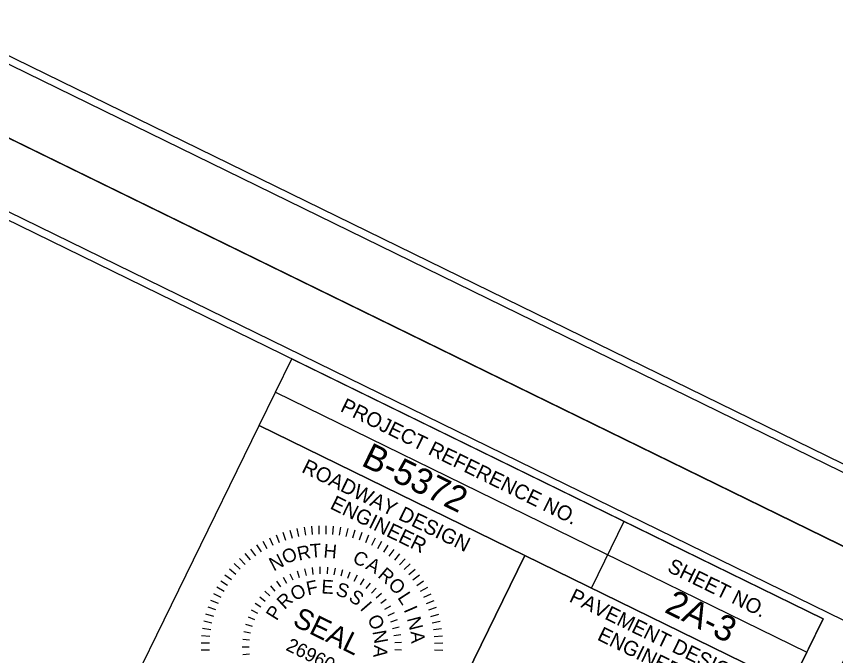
# Model space of a CAD drawing. Extents: x 1518247 to 1523638, y 635234 to 639927.
# Drawn here: x 1521655.6 to 1521932.7, y 637183 to 637399.2 of the extents above; entities that cross this region are included whole.
import ezdxf

# ---------------------------------------------------------------- set-up
doc = ezdxf.new("R2010")
doc.units = 0
for name, color, linetype in [('Default', 7, 'Continuous'), ('DTM TIN Hull White', 7, 'Continuous'), ('Prop Dimension Text', 7, 'Continuous'), ('Sheet Cutting Line CELL', 7, 'Continuous'), ('Sheet Plot Border Inside CELL', 7, 'Continuous'), ('Sheet Plot Border Outside CELL', 7, 'Continuous'), ('Sheet Typical CELL', 7, 'Continuous')]:
    doc.layers.add(name, color=color, linetype=linetype)

msp = doc.modelspace()

# ---------------------------------------------------------------- linework, layer by layer
at = {"layer": 'Default'}
for points in [[(1520441.97, 637950.34), (1521954.73, 637210.48), (1522438.02, 638198.63), (1520925.25, 638938.49)], [(1521471.45, 636222.33), (1519958.68, 636962.19), (1520441.97, 637950.34), (1521954.73, 637210.48)]]:
    msp.add_lwpolyline(points, close=True, dxfattribs=at)
at = {"layer": 'DTM TIN Hull White'}
for p, q in [((1521748.13, 637225.48), (1521748.87, 637222.79)), ((1521750.53, 637226.06), (1521751.11, 637223.34)), ((1521752.96, 637226.5), (1521753.37, 637223.75)), ((1521755.41, 637226.8), (1521755.66, 637224.02)), ((1521757.88, 637226.94), (1521757.95, 637224.15)), ((1521760.35, 637226.93), (1521760.25, 637224.15)), ((1521762.81, 637226.78), (1521762.55, 637224)), ((1521765.26, 637226.47), (1521764.83, 637223.72)), ((1521767.69, 637226.02), (1521767.09, 637223.3)), ((1521770.08, 637225.42), (1521769.33, 637222.74)), ((1521741.2, 637222.87), (1521742.42, 637220.37)), ((1521743.46, 637223.88), (1521744.52, 637221.31)), ((1521745.77, 637224.75), (1521746.67, 637222.12)), ((1521772.44, 637224.68), (1521771.52, 637222.05)), ((1521774.74, 637223.8), (1521773.67, 637221.23)), ((1521776.99, 637222.78), (1521775.77, 637220.28)), ((1521736.9, 637220.46), (1521738.4, 637218.12)), ((1521739.02, 637221.73), (1521740.38, 637219.3)), ((1521779.18, 637221.62), (1521777.8, 637219.2)), ((1521781.29, 637220.34), (1521779.77, 637218.01)), ((1521732.92, 637217.54), (1521734.7, 637215.4)), ((1521734.86, 637219.07), (1521736.51, 637216.82)), ((1521783.31, 637218.94), (1521781.66, 637216.7)), ((1521785.25, 637217.41), (1521783.47, 637215.27)), ((1521729.31, 637214.18), (1521731.34, 637212.26)), ((1521731.06, 637215.92), (1521732.97, 637213.88)), ((1521787.1, 637215.77), (1521785.18, 637213.74)), ((1521727.67, 637212.33), (1521729.81, 637210.54)), ((1521750.59, 637211.67), (1521751.32, 637209.46)), ((1521753.1, 637212.36), (1521753.61, 637210.09)), ((1521755.66, 637212.81), (1521755.95, 637210.5)), ((1521758.26, 637213.01), (1521758.32, 637210.69)), ((1521760.86, 637212.95), (1521760.7, 637210.64)), ((1521763.45, 637212.65), (1521763.06, 637210.36)), ((1521765.99, 637212.09), (1521765.39, 637209.85)), ((1521768.47, 637211.3), (1521767.65, 637209.13)), ((1521788.84, 637214.02), (1521786.8, 637212.11)), ((1521790.47, 637212.16), (1521788.33, 637210.38)), ((1521726.14, 637210.39), (1521728.38, 637208.74)), ((1521745.83, 637209.58), (1521746.96, 637207.55)), ((1521748.16, 637210.74), (1521749.09, 637208.61)), ((1521770.86, 637210.27), (1521769.84, 637208.18)), ((1521769.84, 637208.18), (1521770.86, 637210.27)), ((1521773.14, 637209.01), (1521771.92, 637207.03)), ((1521791.99, 637210.22), (1521789.74, 637208.57)), ((1521723.45, 637206.25), (1521725.88, 637204.88)), ((1521724.74, 637208.36), (1521727.07, 637206.85)), ((1521741.56, 637206.61), (1521743.06, 637204.84)), ((1521743.63, 637208.2), (1521744.95, 637206.29)), ((1521775.28, 637207.54), (1521773.88, 637205.69)), ((1521777.28, 637205.87), (1521775.71, 637204.16)), ((1521793.39, 637208.18), (1521791.04, 637206.67)), ((1521794.66, 637206.06), (1521792.23, 637204.7)), ((1521722.3, 637204.07), (1521724.8, 637202.84)), ((1521739.66, 637204.83), (1521741.33, 637203.21)), ((1521779.11, 637204.01), (1521777.37, 637202.46)), ((1521795.8, 637203.87), (1521793.29, 637202.66)), ((1521721.28, 637201.82), (1521723.85, 637200.74)), ((1521736.42, 637200.76), (1521738.36, 637199.5)), ((1521737.94, 637202.88), (1521739.76, 637201.43)), ((1521780.74, 637201.98), (1521778.87, 637200.61)), ((1521796.81, 637201.62), (1521794.23, 637200.56)), ((1521720.4, 637199.51), (1521723.03, 637198.6)), ((1521735.1, 637198.52), (1521737.16, 637197.44)), ((1521782.18, 637199.81), (1521780.18, 637198.63)), ((1521783.4, 637197.51), (1521781.29, 637196.52)), ((1521797.67, 637199.31), (1521795.04, 637198.41)), ((1521719.06, 637194.77), (1521721.78, 637194.17)), ((1521719.65, 637197.16), (1521722.34, 637196.4)), ((1521734.01, 637196.15), (1521736.17, 637195.28)), ((1521784.38, 637195.1), (1521782.19, 637194.32)), ((1521798.4, 637196.95), (1521795.72, 637196.21)), ((1521718.6, 637192.33), (1521721.36, 637191.91)), ((1521733.16, 637193.69), (1521735.39, 637193.04)), ((1521785.14, 637192.61), (1521782.88, 637192.05)), ((1521798.99, 637194.55), (1521796.26, 637193.97)), ((1521799.43, 637192.12), (1521796.67, 637191.71)), ((1521718.3, 637189.89), (1521721.08, 637189.63)), ((1521732.54, 637191.16), (1521734.82, 637190.72)), ((1521785.65, 637190.06), (1521783.35, 637189.71)), ((1521799.72, 637189.67), (1521796.94, 637189.42)), ((1521718.15, 637187.42), (1521720.93, 637187.33)), ((1521732.18, 637188.58), (1521734.49, 637188.37)), ((1521785.9, 637187.47), (1521783.59, 637187.35)), ((1521799.86, 637187.2), (1521797.07, 637187.12)), ((1521718.14, 637184.95), (1521720.93, 637185.03)), ((1521732.06, 637185.99), (1521734.38, 637186)), ((1521732.19, 637183.39), (1521734.5, 637183.62)), ((1521785.91, 637184.86), (1521783.59, 637184.97)), ((1521799.85, 637184.73), (1521797.07, 637184.83))]:
    msp.add_line(p, q, dxfattribs=at)
at = {"layer": 'Sheet Cutting Line CELL'}
for p, q in [((1520441.97, 637950.34), (1521954.73, 637210.48)), ((1521954.73, 637210.48), (1520441.97, 637950.34))]:
    msp.add_line(p, q, dxfattribs=at)
at = {"layer": 'Sheet Plot Border Inside CELL'}
for points in [[(1522424.11, 638180.44), (1520927.06, 638912.61), (1520463.51, 637964.8), (1521960.55, 637232.62)], [(1521940.83, 637192.29), (1520443.78, 637924.46), (1519980.23, 636976.65), (1521477.27, 636244.48)]]:
    msp.add_lwpolyline(points, close=True, dxfattribs=at)
at = {"layer": 'Sheet Plot Border Outside CELL'}
for points in [[(1522438.02, 638198.63), (1520925.25, 638938.49), (1520441.97, 637950.34), (1521954.73, 637210.48)], [(1521954.73, 637210.48), (1520441.97, 637950.34), (1519958.68, 636962.19), (1521471.45, 636222.33)]]:
    msp.add_lwpolyline(points, close=True, dxfattribs=at)
at = {"layer": 'Sheet Typical CELL'}
for p, q in [((1521743.26, 637272.11), (1521922.96, 637184.22)), ((1521861.08, 637228.4), (1521850.1, 637205.94)), ((1521827.64, 637216.92), (1521778.24, 637115.91))]:
    msp.add_line(p, q, dxfattribs=at)
for points in [[(1522411.76, 638183.64), (1521064.29, 638842.66), (1520602.97, 637899.43), (1521950.45, 637240.41)], [(1521928.48, 637195.49), (1520581, 637854.51), (1520119.69, 636911.28), (1521467.16, 636252.26)], [(1521748.77, 637283.38), (1521928.48, 637195.49), (1521917.47, 637172.99), (1521737.76, 637260.88)], [(1521737.76, 637260.88), (1521827.64, 637216.92), (1521778.21, 637115.86), (1521688.34, 637159.82)], [(1521827.64, 637216.92), (1521917.47, 637172.99), (1521868.05, 637071.93), (1521778.21, 637115.86)]]:
    msp.add_lwpolyline(points, close=True, dxfattribs=at)

# ---------------------------------------------------------------- texts
at = {"layer": 'DTM TIN Hull White'}
for s, height, rotation, p in [('R', 4.64, 12.5453, (1521751.19, 637215.12)), ('T', 4.64, 4.3843, (1521755.13, 637216.08)), ('H', 4.64, 354.9524, (1521759.37, 637216.25)), ('N', 4.64, 27.5614, (1521742.67, 637211.45)), ('O', 4.64, 25.602, (1521746.79, 637213.79)), ('C', 4.64, 331.2417, (1521768.98, 637214.86)), ('A', 4.64, 331.2417, (1521773.49, 637212.55)), ('R', 4.64, 319.2324, (1521777.6, 637209.77)), ('F', 4.64, 12.1253, (1521754.23, 637203.37)), ('E', 4.64, 356.8291, (1521758.71, 637204.09)), ('O', 4.64, 316.1756, (1521781.05, 637206.59)), ('O', 4.64, 27.4216, (1521749.81, 637201.37)), ('S', 4.64, 341.5328, (1521763.33, 637203.6)), ('R', 4.64, 42.7178, (1521746.33, 637198.43)), ('S', 4.64, 326.2366, (1521767.66, 637201.91)), ('L', 4.64, 303.0393, (1521784.38, 637202.66)), ('I', 4.64, 310.9403, (1521771.65, 637198.84)), ('P', 4.64, 58.0141, (1521743.67, 637194.61)), ('SEAL', 6.965, 333.8847, (1521748.71, 637193.45)), ('I', 4.64, 293.4638, (1521786.55, 637198.59)), ('O', 4.64, 295.6441, (1521774.21, 637195.57)), ('N', 4.64, 284.1693, (1521787.68, 637195.6)), ('N', 4.64, 280.3478, (1521776.05, 637191.21)), ('A', 4.64, 274.4018, (1521788.92, 637191.18)), ('26960', 4.64, 333.8847, (1521746.47, 637185.04)), ('A', 4.64, 265.0516, (1521776.67, 637186.67))]:
    msp.add_text(s, height=height, rotation=rotation, dxfattribs=at).set_placement(p)
at = {"layer": 'Prop Dimension Text'}
for s, p in [('B-5372', (1521771.94, 637247.51)), ('2A-3', (1521874.46, 637197.88))]:
    msp.add_text(s, height=8.643, rotation=333.8962, dxfattribs=at).set_placement(p)
at = {"layer": 'Sheet Typical CELL'}
for s, height, p in [('PROJECT REFERENCE NO.', 5.0001, (1521764.89, 637265.81)), ('ROADWAY DESIGN', 5.0001, (1521751.81, 637245.22)), ('ENGINEER', 5, (1521761.42, 637232.89)), ('SHEET NO.', 5, (1521875.47, 637211.62)), ('PAVEMENT DESIGN', 5.0001, (1521842.29, 637201.47)), ('ENGINEER', 5, (1521851.77, 637188.53))]:
    msp.add_text(s, height=height, rotation=333.9377, dxfattribs=at).set_placement(p)

doc.saveas('drawing.dxf')
